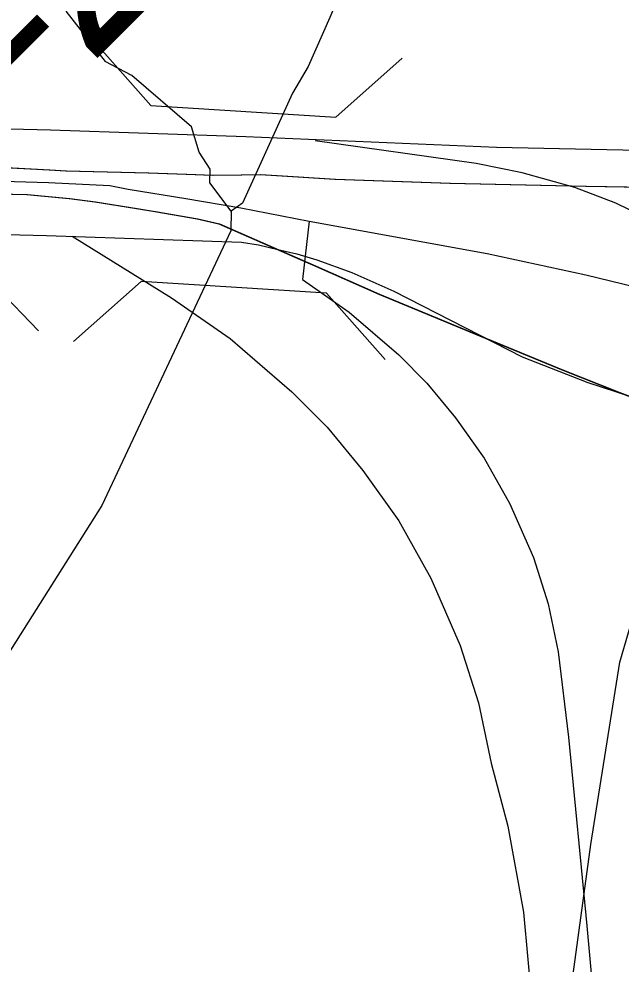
# Model space of a CAD drawing. Extents: x -132.8 to -73.3, y -60 to -26.
# Drawn here: x -108.541 to -108.199, y -33.687 to -33.15 of the extents above; entities that cross this region are included whole.
import ezdxf

# ---------------------------------------------------------------- set-up
doc = ezdxf.new("R2010")
doc.units = 0
for name, color, linetype in [('tdCoDivCarto', 7, 'Continuous'), ('tdCoHydroRiver', 7, 'Continuous'), ('tdCoInt', 7, 'Continuous'), ('tdCoIntCL', 7, 'Continuous'), ('tdCoIntRamp', 7, 'Continuous'), ('tdCoIntRte', 7, 'Continuous'), ('tdCoPrimary', 7, 'Continuous'), ('tdCoStrucDivPri', 7, 'Continuous'), ('tdStHwyIntRefPost1', 7, 'Continuous')]:
    doc.layers.add(name, color=color, linetype=linetype)

msp = doc.modelspace()

# ---------------------------------------------------------------- linework, layer by layer
at = {"layer": 'tdCoDivCarto'}
for p, q in [((-108.52324, -33.23606), (-108.55514, -33.23438)), ((-108.51362, -33.23656), (-108.52324, -33.23606)), ((-108.4669, -33.23771), (-108.51362, -33.23656)), ((-108.44532, -33.23853), (-108.4669, -33.23771)), ((-108.4303, -33.2391), (-108.44532, -33.23853)), ((-108.41419, -33.23882), (-108.4303, -33.2391)), ((-108.40337, -33.23864), (-108.41419, -33.23882)), ((-108.39112, -33.23939), (-108.40337, -33.23864)), ((-108.36087, -33.24126), (-108.39112, -33.23939)), ((-108.29565, -33.2437), (-108.36087, -33.24126)), ((-108.21832, -33.24531), (-108.29565, -33.2437)), ((-108.56977, -33.2491), (-108.53594, -33.24979)), ((-108.16101, -33.24623), (-108.21832, -33.24531)), ((-108.53594, -33.24979), (-108.51177, -33.25209)), ((-108.51177, -33.25209), (-108.49717, -33.25408)), ((-108.49717, -33.25408), (-108.47363, -33.25772)), ((-108.47363, -33.25772), (-108.46338, -33.2595)), ((-108.46338, -33.2595), (-108.46316, -33.25954)), ((-108.46316, -33.25954), (-108.43917, -33.26371)), ((-108.43917, -33.26371), (-108.42675, -33.2665)), ((-108.42675, -33.2665), (-108.40686, -33.27515)), ((-108.40686, -33.27515), (-108.40214, -33.2772)), ((-108.40214, -33.2772), (-108.37367, -33.28983)), ((-108.37367, -33.28983), (-108.336, -33.30652)), ((-108.336, -33.30652), (-108.27886, -33.33006)), ((-108.27886, -33.33006), (-108.23155, -33.34954)), ((-108.23155, -33.34954), (-108.19945, -33.36217)), ((-108.19945, -33.36217), (-108.15707, -33.37844))]:
    msp.add_line(p, q, dxfattribs=at)
for points in [[(-108.52324, -33.23606), (-108.55514, -33.23438), (-108.56173, -33.23403), (-108.59873, -33.23324), (-108.60454, -33.23311), (-108.62795, -33.23286), (-108.64666, -33.23265), (-108.68462, -33.23205)], [(-108.52324, -33.23606), (-108.55514, -33.23438), (-108.56173, -33.23403), (-108.59873, -33.23324), (-108.60454, -33.23311), (-108.62795, -33.23286), (-108.64666, -33.23265), (-108.68462, -33.23205)], [(-108.52324, -33.23606), (-108.55514, -33.23438), (-108.56173, -33.23403), (-108.59873, -33.23324), (-108.60454, -33.23311), (-108.62795, -33.23286), (-108.64666, -33.23265), (-108.68462, -33.23205)], [(-108.41419, -33.23882), (-108.4303, -33.2391), (-108.44532, -33.23853), (-108.4669, -33.23771), (-108.51362, -33.23656), (-108.52324, -33.23606)], [(-108.41419, -33.23882), (-108.4303, -33.2391), (-108.44532, -33.23853), (-108.4669, -33.23771), (-108.51362, -33.23656), (-108.52324, -33.23606)], [(-108.41419, -33.23882), (-108.4303, -33.2391), (-108.44532, -33.23853), (-108.4669, -33.23771), (-108.51362, -33.23656), (-108.52324, -33.23606)], [(-108.09003, -33.24826), (-108.16101, -33.24623), (-108.21832, -33.24531), (-108.29565, -33.2437), (-108.36087, -33.24126), (-108.39112, -33.23939), (-108.40337, -33.23864), (-108.41419, -33.23882)], [(-108.09003, -33.24826), (-108.16101, -33.24623), (-108.21832, -33.24531), (-108.29565, -33.2437), (-108.36087, -33.24126), (-108.39112, -33.23939), (-108.40337, -33.23864), (-108.41419, -33.23882)], [(-108.09003, -33.24826), (-108.16101, -33.24623), (-108.21832, -33.24531), (-108.29565, -33.2437), (-108.36087, -33.24126), (-108.39112, -33.23939), (-108.40337, -33.23864), (-108.41419, -33.23882)], [(-108.74057, -33.24492), (-108.70435, -33.2459), (-108.64028, -33.24702), (-108.63182, -33.24707), (-108.61186, -33.2472), (-108.60264, -33.24762), (-108.58192, -33.24855), (-108.56977, -33.2491), (-108.53594, -33.24979), (-108.51177, -33.25209), (-108.49717, -33.25408), (-108.47363, -33.25772), (-108.46338, -33.2595)], [(-108.74057, -33.24492), (-108.70435, -33.2459), (-108.64028, -33.24702), (-108.63182, -33.24707), (-108.61186, -33.2472), (-108.60264, -33.24762), (-108.58192, -33.24855), (-108.56977, -33.2491), (-108.53594, -33.24979), (-108.51177, -33.25209), (-108.49717, -33.25408), (-108.47363, -33.25772), (-108.46338, -33.2595)], [(-108.58847, -33.24826), (-108.58192, -33.24855), (-108.56977, -33.2491), (-108.53594, -33.24979), (-108.51177, -33.25209), (-108.49717, -33.25408), (-108.47363, -33.25772), (-108.46338, -33.2595)], [(-108.46338, -33.2595), (-108.46316, -33.25954), (-108.43917, -33.26371), (-108.42675, -33.2665), (-108.40686, -33.27515), (-108.40214, -33.2772), (-108.38079, -33.28667)], [(-108.46338, -33.2595), (-108.46316, -33.25954), (-108.43917, -33.26371), (-108.42675, -33.2665), (-108.40686, -33.27515), (-108.40214, -33.2772), (-108.37367, -33.28983), (-108.336, -33.30652), (-108.27886, -33.33006), (-108.23155, -33.34954), (-108.19945, -33.36217), (-108.15707, -33.37844)], [(-108.46338, -33.2595), (-108.46316, -33.25954), (-108.43917, -33.26371), (-108.42675, -33.2665), (-108.40686, -33.27515), (-108.40214, -33.2772), (-108.37367, -33.28983), (-108.336, -33.30652), (-108.27886, -33.33006), (-108.23155, -33.34954), (-108.19945, -33.36217), (-108.15707, -33.37844)], [(-108.38079, -33.28667), (-108.37367, -33.28983), (-108.336, -33.30652), (-108.27886, -33.33006), (-108.23155, -33.34954), (-108.19945, -33.36217), (-108.15707, -33.37844)]]:
    msp.add_lwpolyline(points, dxfattribs=at)
at = {"layer": 'tdCoHydroRiver'}
for points in [[(-108.42888, -32.6222), (-108.4257, -32.68699), (-108.46564, -32.77283), (-108.47744, -32.80412), (-108.44268, -32.86809), (-108.44374, -32.91225), (-108.41836, -32.97284), (-108.45439, -33.02722), (-108.50336, -33.0292), (-108.51467, -33.03997), (-108.51224, -33.07002), (-108.49918, -33.11768), (-108.50917, -33.13954), (-108.51406, -33.14574), (-108.49167, -33.17436)], [(-108.16675, -32.63341), (-108.17725, -32.6598), (-108.19013, -32.80154), (-108.20512, -32.83433), (-108.24408, -32.87917), (-108.30566, -33.01185), (-108.33407, -33.07746), (-108.3642, -33.14934), (-108.37654, -33.17714)], [(-108.42014, -33.25936), (-108.43238, -33.2433), (-108.4322, -33.23542), (-108.43828, -33.22581), (-108.44267, -33.21151), (-108.47668, -33.1823), (-108.49167, -33.17436)], [(-108.37654, -33.17714), (-108.38541, -33.19238), (-108.41372, -33.25479), (-108.42014, -33.25936)], [(-108.42014, -33.25936), (-108.42041, -33.2704), (-108.49358, -33.42636), (-108.61166, -33.61279), (-108.65687, -33.65587), (-108.68882, -33.67244), (-108.73163, -33.68088)]]:
    msp.add_lwpolyline(points, dxfattribs=at)
at = {"layer": 'tdCoInt'}
for points in [[(-110.11164, -33.17065), (-109.95279, -33.17688), (-109.83296, -33.18274), (-109.73953, -33.18338), (-109.68375, -33.18239), (-109.64267, -33.18469), (-109.5484, -33.18502), (-109.45649, -33.19058), (-109.25699, -33.19733), (-109.12234, -33.1997), (-108.89781, -33.20266), (-108.68344, -33.20914), (-108.52283, -33.21309), (-108.41185, -33.217), (-108.26955, -33.22306), (-108.08137, -33.22689), (-107.79074, -33.23296), (-107.5912, -33.2395)], [(-108.68494, -33.26912), (-108.52515, -33.27305), (-108.41432, -33.27696), (-108.40463, -33.2785), (-108.39373, -33.28099), (-108.38291, -33.28352), (-108.37154, -33.28699), (-108.35173, -33.29412), (-108.32789, -33.30466), (-108.25493, -33.34197), (-108.21756, -33.35657), (-108.17865, -33.36933), (-108.14905, -33.3748), (-108.13527, -33.37619), (-108.12061, -33.37679), (-108.09426, -33.37405), (-108.06257, -33.36933), (-107.88264, -33.32373), (-107.83206, -33.30797), (-107.79558, -33.29885), (-107.76837, -33.296), (-107.7056, -33.29523), (-107.59287, -33.29948)]]:
    msp.add_lwpolyline(points, dxfattribs=at)
at = {"layer": 'tdCoIntCL'}
for points in [[(-108.68512, -33.23969), (-108.58825, -33.24111), (-108.52399, -33.24307), (-108.48909, -33.2447), (-108.47878, -33.24676), (-108.44594, -33.25205), (-108.41469, -33.25735), (-108.37581, -33.26498)], [(-108.37581, -33.26498), (-108.37977, -33.29816), (-108.35313, -33.31666), (-108.32502, -33.34083), (-108.30899, -33.35686), (-108.29271, -33.37659), (-108.27644, -33.39952), (-108.26189, -33.42541), (-108.24857, -33.45599), (-108.24019, -33.48213), (-108.23451, -33.50951), (-108.2286, -33.55784), (-108.21821, -33.66491), (-108.21453, -33.70458), (-108.21296, -33.72546), (-108.21335, -33.74529), (-108.21467, -33.76289), (-108.19704, -33.76545)], [(-108.37581, -33.26498), (-108.27485, -33.2833), (-108.21871, -33.29549), (-108.16203, -33.30926), (-108.12231, -33.31932), (-108.08987, -33.32451)]]:
    msp.add_lwpolyline(points, dxfattribs=at)
at = {"layer": 'tdCoIntRamp'}
for points in [[(-108.13362, -33.64515), (-108.12046, -33.58113), (-108.0949, -33.42654), (-108.09242, -33.39918), (-108.09407, -33.3627), (-108.10154, -33.34197), (-108.11149, -33.32539), (-108.13075, -33.30242), (-108.15046, -33.28227), (-108.17884, -33.26594), (-108.2018, -33.25475), (-108.22508, -33.24579), (-108.25486, -33.23756), (-108.2811, -33.23233), (-108.37252, -33.2193)], [(-108.24741, -33.84928), (-108.21596, -33.6189), (-108.19938, -33.51526), (-108.17616, -33.43566), (-108.15875, -33.39503), (-108.12123, -33.33223), (-108.10465, -33.31067), (-108.08019, -33.29118), (-108.05311, -33.27506), (-108.02836, -33.26382), (-107.99541, -33.25574), (-107.78177, -33.23296)], [(-108.51048, -33.27356), (-108.45414, -33.30849), (-108.42085, -33.3316), (-108.38571, -33.36181), (-108.36567, -33.38185), (-108.34533, -33.40651), (-108.32498, -33.43518), (-108.3068, -33.46755), (-108.29015, -33.50577), (-108.27967, -33.53845), (-108.27258, -33.57266), (-108.26301, -33.60838), (-108.25413, -33.65732), (-108.24934, -33.71094), (-108.24792, -33.82728), (-108.24741, -33.84928)]]:
    msp.add_lwpolyline(points, dxfattribs=at)
at = {"layer": 'tdCoIntRte'}
for points in [[(-107.67623, -33.26126), (-107.71279, -33.25912), (-107.76159, -33.25636), (-107.7876, -33.25521), (-107.87115, -33.25337), (-107.92385, -33.25291), (-107.97656, -33.25175), (-108.02029, -33.24991), (-108.07277, -33.24876), (-108.09041, -33.24826), (-108.16139, -33.24623), (-108.2187, -33.24531), (-108.29603, -33.2437), (-108.36125, -33.24126), (-108.3915, -33.23939), (-108.40375, -33.23864), (-108.41457, -33.23882), (-108.43068, -33.2391), (-108.4457, -33.23853), (-108.46728, -33.23771), (-108.514, -33.23656), (-108.52362, -33.23606), (-108.55552, -33.23438)], [(-107.67623, -33.26126), (-107.71279, -33.25912), (-107.76159, -33.25636), (-107.7876, -33.25521), (-107.87115, -33.25337), (-107.92385, -33.25291), (-107.97656, -33.25175), (-108.02029, -33.24991), (-108.07277, -33.24876), (-108.09041, -33.24826), (-108.16139, -33.24623), (-108.2187, -33.24531), (-108.29603, -33.2437), (-108.36125, -33.24126), (-108.3915, -33.23939), (-108.40375, -33.23864), (-108.41457, -33.23882), (-108.43068, -33.2391), (-108.4457, -33.23853), (-108.46728, -33.23771), (-108.514, -33.23656), (-108.52362, -33.23606), (-108.55552, -33.23438)], [(-108.57015, -33.2491), (-108.53632, -33.24979), (-108.51215, -33.25209), (-108.49755, -33.25408), (-108.47401, -33.25772), (-108.46354, -33.25954), (-108.46353, -33.25954), (-108.43955, -33.26371), (-108.42713, -33.2665), (-108.40724, -33.27515), (-108.40252, -33.2772), (-108.38098, -33.28675), (-108.37405, -33.28983), (-108.33638, -33.30652), (-108.27923, -33.33006), (-108.23193, -33.34954), (-108.19983, -33.36217), (-108.15745, -33.37844), (-108.13348, -33.38764), (-108.11122, -33.39406), (-108.10184, -33.39564)], [(-108.57015, -33.2491), (-108.53632, -33.24979), (-108.51215, -33.25209), (-108.49755, -33.25408), (-108.47401, -33.25772), (-108.46354, -33.25954), (-108.46353, -33.25954), (-108.43955, -33.26371), (-108.42713, -33.2665), (-108.40724, -33.27515), (-108.40252, -33.2772), (-108.38098, -33.28675), (-108.37405, -33.28983), (-108.33638, -33.30652), (-108.27923, -33.33006), (-108.23193, -33.34954), (-108.19983, -33.36217), (-108.15745, -33.37844), (-108.13348, -33.38764), (-108.11122, -33.39406), (-108.10184, -33.39564)]]:
    msp.add_lwpolyline(points, dxfattribs=at)
at = {"layer": 'tdCoPrimary'}
for points in [[(-108.52324, -33.23606), (-108.55514, -33.23438), (-108.56173, -33.23403), (-108.59873, -33.23324), (-108.60454, -33.23311), (-108.62795, -33.23286), (-108.64666, -33.23265), (-108.68462, -33.23205)], [(-108.52324, -33.23606), (-108.55514, -33.23438), (-108.56173, -33.23403), (-108.59873, -33.23324), (-108.60454, -33.23311), (-108.62795, -33.23286), (-108.64666, -33.23265), (-108.68462, -33.23205)], [(-107.67585, -33.26126), (-107.71241, -33.25912), (-107.76121, -33.25636), (-107.78722, -33.25521), (-107.87077, -33.25337), (-107.92348, -33.25291), (-107.97618, -33.25175), (-108.01992, -33.24991), (-108.07239, -33.24876), (-108.09003, -33.24826), (-108.16101, -33.24623), (-108.21832, -33.24531), (-108.29565, -33.2437), (-108.36087, -33.24126), (-108.39112, -33.23939), (-108.40337, -33.23864), (-108.41419, -33.23882), (-108.4303, -33.2391), (-108.44532, -33.23853), (-108.4669, -33.23771), (-108.51362, -33.23656), (-108.52324, -33.23606), (-108.55514, -33.23438)], [(-108.41419, -33.23882), (-108.4303, -33.2391), (-108.44532, -33.23853), (-108.4669, -33.23771), (-108.51362, -33.23656), (-108.52324, -33.23606)], [(-108.41419, -33.23882), (-108.4303, -33.2391), (-108.44532, -33.23853), (-108.4669, -33.23771), (-108.51362, -33.23656), (-108.52324, -33.23606)], [(-108.09003, -33.24826), (-108.16101, -33.24623), (-108.21832, -33.24531), (-108.29565, -33.2437), (-108.36087, -33.24126), (-108.39112, -33.23939), (-108.40337, -33.23864), (-108.41419, -33.23882)], [(-108.09003, -33.24826), (-108.16101, -33.24623), (-108.21832, -33.24531), (-108.29565, -33.2437), (-108.36087, -33.24126), (-108.39112, -33.23939), (-108.40337, -33.23864), (-108.41419, -33.23882)], [(-108.74057, -33.24492), (-108.70435, -33.2459), (-108.64028, -33.24702), (-108.63182, -33.24707), (-108.61186, -33.2472), (-108.60264, -33.24762), (-108.58192, -33.24855), (-108.56977, -33.2491), (-108.53594, -33.24979), (-108.51177, -33.25209), (-108.49717, -33.25408), (-108.47363, -33.25772), (-108.46338, -33.2595)], [(-108.74057, -33.24492), (-108.70435, -33.2459), (-108.64028, -33.24702), (-108.63182, -33.24707), (-108.61186, -33.2472), (-108.60264, -33.24762), (-108.58192, -33.24855), (-108.56977, -33.2491), (-108.53594, -33.24979), (-108.51177, -33.25209), (-108.49717, -33.25408), (-108.47363, -33.25772), (-108.46338, -33.2595)], [(-108.56977, -33.2491), (-108.53594, -33.24979), (-108.51177, -33.25209), (-108.49717, -33.25408), (-108.47363, -33.25772), (-108.46338, -33.2595), (-108.46316, -33.25954), (-108.43917, -33.26371), (-108.42675, -33.2665), (-108.40686, -33.27515), (-108.40214, -33.2772), (-108.37367, -33.28983), (-108.336, -33.30652), (-108.27886, -33.33006), (-108.23155, -33.34954), (-108.19945, -33.36217), (-108.15707, -33.37844), (-108.1331, -33.38764), (-108.11084, -33.39406), (-108.10146, -33.39564)], [(-108.46338, -33.2595), (-108.46316, -33.25954), (-108.43917, -33.26371), (-108.42675, -33.2665), (-108.40686, -33.27515), (-108.40214, -33.2772), (-108.37367, -33.28983), (-108.336, -33.30652), (-108.27886, -33.33006), (-108.23155, -33.34954), (-108.19945, -33.36217), (-108.15707, -33.37844)], [(-108.46338, -33.2595), (-108.46316, -33.25954), (-108.43917, -33.26371), (-108.42675, -33.2665), (-108.40686, -33.27515), (-108.40214, -33.2772), (-108.37367, -33.28983), (-108.336, -33.30652), (-108.27886, -33.33006), (-108.23155, -33.34954), (-108.19945, -33.36217), (-108.15707, -33.37844)]]:
    msp.add_lwpolyline(points, dxfattribs=at)
at = {"layer": 'tdCoStrucDivPri'}
for p, q in [((-108.56347, -33.19084), (-108.52709, -33.15593)), ((-108.46578, -33.19939), (-108.49913, -33.16161)), ((-108.36084, -33.20589), (-108.32306, -33.17252)), ((-108.46578, -33.19939), (-108.36084, -33.20589)), ((-108.5646, -33.29085), (-108.52969, -33.32722)), ((-108.47123, -33.29926), (-108.50977, -33.33332)), ((-108.36609, -33.30577), (-108.47123, -33.29926)), ((-108.36609, -33.30577), (-108.33271, -33.34356))]:
    msp.add_line(p, q, dxfattribs=at)

# ---------------------------------------------------------------- texts
at = {"layer": 'tdStHwyIntRefPost1'}
msp.add_text('‒‒29', height=0.1, rotation=45, dxfattribs=at).set_placement((-108.60606, -33.28236))

doc.saveas('drawing.dxf')
